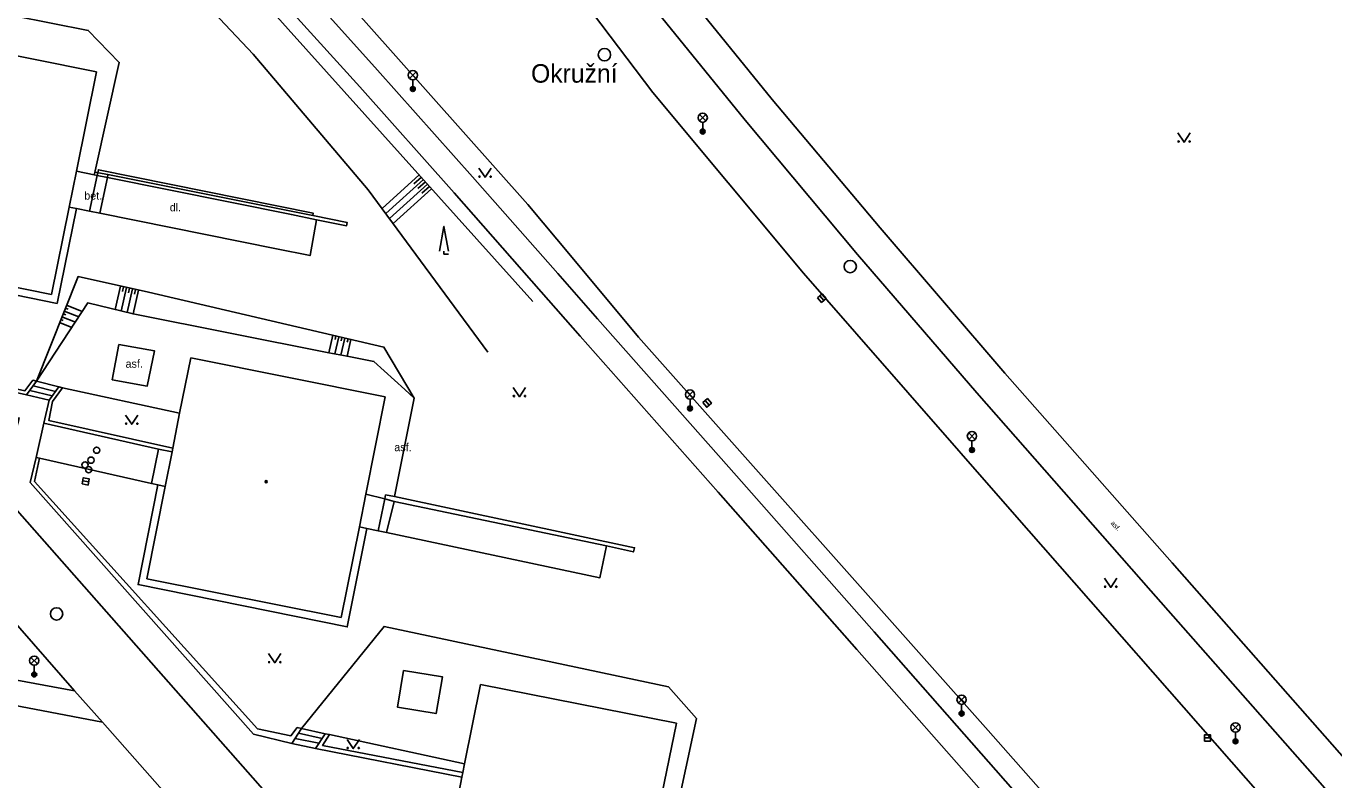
# Model space of a CAD drawing. Extents: x -598233 to -596890, y -1157848 to -1156431.
# Drawn here: x -597086.9 to -596980.8, y -1157517.3 to -1157456.1 of the extents above; entities that cross this region are included whole.
import ezdxf

# ---------------------------------------------------------------- set-up
doc = ezdxf.new("R2010")
doc.units = 0
for name, color, linetype in [('Level 10', 7, 'Continuous'), ('Level 11', 7, 'Continuous'), ('Level 14', 7, 'Continuous'), ('Level 15', 7, 'Continuous'), ('Level 27', 7, 'Continuous'), ('Level 28', 7, 'Continuous'), ('Level 33', 7, 'Continuous'), ('Level 36', 7, 'Continuous'), ('Level 39', 7, 'Continuous'), ('Level 40', 7, 'Continuous'), ('Level 49', 7, 'Continuous'), ('Level 5', 7, 'Continuous'), ('Level 7', 7, 'Continuous')]:
    doc.layers.add(name, color=color, linetype=linetype)

msp = doc.modelspace()

# ---------------------------------------------------------------- linework, layer by layer
at = {"layer": 'Level 10'}
for points in [[(-597049.31, -1157443.98), (-597036.06, -1157461.52), (-597023.82, -1157476.18), (-597006.89, -1157495.54), (-596986.55, -1157518.69)], [(-597046.2, -1157470.6), (-597061.96, -1157452.89)], [(-596992.55, -1157531.73), (-597008.83, -1157513.27), (-597037.23, -1157481.35), (-597042.62, -1157474.89), (-597046.2, -1157470.6)], [(-597156.46, -1157527.92), (-597126.1, -1157479.25), (-597087.5, -1157487.92), (-597089.1, -1157493.83), (-597042.36, -1157546.78), (-597015.95, -1157576.4)], [(-597089.7, -1157502.44), (-597083.01, -1157510.05)], [(-597083.01, -1157510.05), (-597080.75, -1157512.61)], [(-597080.75, -1157512.61), (-597074.27, -1157519.93)]]:
    msp.add_lwpolyline(points, dxfattribs=at)
at = {"layer": 'Level 11'}
for points in [[(-597026.37, -1157462.09), (-597033.5, -1157453.29), (-597039.62, -1157445.35), (-597045.4, -1157437.34), (-597048.26, -1157433.1)], [(-597076.69, -1157439.53), (-597070.6, -1157446.23), (-597063.75, -1157453.76), (-597058.41, -1157459.7), (-597050.71, -1157468.35)], [(-597019.44, -1157474.65), (-597028.57, -1157463.76), (-597035.36, -1157455.4), (-597041.95, -1157446.85)], [(-597081.41, -1157468.19), (-597081.36, -1157467.97), (-597081.34, -1157467.87), (-597079.39, -1157459.07), (-597081.9, -1157456.47), (-597099.96, -1157452.87)], [(-597065.19, -1157455.17), (-597059.85, -1157461.06), (-597052.2, -1157469.66)], [(-596993.89, -1157499.68), (-597007.47, -1157484.27), (-597017.61, -1157472.5), (-597026.37, -1157462.09)], [(-597099.77, -1157467.04), (-597101.38, -1157475.18), (-597084.43, -1157478.62), (-597082.86, -1157470.92)], [(-597063.68, -1157471.49), (-597063.64, -1157471.29), (-597081.07, -1157467.78), (-597081.18, -1157468.24)], [(-597082.86, -1157467.9), (-597081.4099, -1157468.19)], [(-597081.18, -1157468.24), (-597081.8, -1157471.13)], [(-597081.18, -1157468.24), (-597081.4099, -1157468.19)], [(-597080.3, -1157468.15), (-597081.36, -1157467.97)], [(-597080.35, -1157468.4), (-597081.18, -1157468.24)], [(-597080.96, -1157471.3), (-597080.35, -1157468.4)], [(-597029.27, -1157492.6), (-597040.54, -1157479.86), (-597043.78, -1157476.19), (-597050.71, -1157468.35)], [(-597019.49, -1157506.7), (-597030.76, -1157493.93), (-597041.95, -1157481.28), (-597045.12, -1157477.69), (-597052.2, -1157469.66)], [(-597083.45, -1157470.8), (-597082.86, -1157470.92)], [(-597082.86, -1157470.92), (-597081.8, -1157471.13)], [(-597081.8, -1157471.13), (-597080.96, -1157471.3)], [(-597080.96, -1157471.3), (-597066.63, -1157474.19)], [(-597066.63, -1157474.19), (-597063.89, -1157474.74), (-597063.36, -1157471.83)], [(-597019.44, -1157474.65), (-597009.76, -1157485.87)], [(-597079.43, -1157481.96), (-597076.53, -1157482.46), (-597077.11, -1157485.33), (-597079.95, -1157484.81), (-597079.43, -1157481.96)], [(-597086.65, -1157485.68), (-597084.82, -1157486.11)], [(-597086.38, -1157485.3), (-597084.55, -1157485.76)], [(-597086.1, -1157484.93), (-597084.28, -1157485.4)], [(-597083.99, -1157485.4699), (-597074.48, -1157487.52)], [(-597086.92, -1157486.05), (-597085.08, -1157486.46)], [(-597009.76, -1157485.87), (-596995.62, -1157501.94)], [(-597086.14, -1157491.12), (-597085.5, -1157488.33)], [(-597076.77, -1157493.2199), (-597076.2, -1157490.45)], [(-597085.85, -1157491.19), (-597076.77, -1157493.2199)], [(-597076.77, -1157493.2199), (-597076.24, -1157493.34)], [(-597029.27, -1157492.6), (-597018.1, -1157505.28)], [(-597076.24, -1157493.34), (-597077.86, -1157501.43), (-597060.87, -1157504.87), (-597059.28, -1157496.88)], [(-597076.24, -1157493.34), (-597075.6599, -1157493.4699)], [(-597059.37, -1157494.1), (-597057.83, -1157494.49)], [(-597057.83, -1157494.49), (-597058.36, -1157497.08)], [(-597057.69, -1157497.2199), (-597057.07, -1157494.68)], [(-597059.89, -1157496.75), (-597059.28, -1157496.88)], [(-597059.28, -1157496.88), (-597058.36, -1157497.08)], [(-597058.36, -1157497.08), (-597057.69, -1157497.2199)], [(-597057.69, -1157497.2199), (-597040.36, -1157500.88), (-597039.81, -1157498.29)], [(-597083.01, -1157510.05), (-597097.68, -1157507.35), (-597098.19, -1157505.8), (-597093.1, -1157499.53)], [(-596993.89, -1157499.68), (-596978.3, -1157517.37)], [(-596995.62, -1157501.94), (-596980.68, -1157518.86), (-596965.46, -1157536.12), (-596941.95, -1157562.82), (-596941.83, -1157562.96)], [(-597034.26, -1157520.37), (-597032.52, -1157512.31), (-597034.78, -1157509.74), (-597057.88, -1157504.83), (-597064.58, -1157513.12)], [(-597018.1, -1157505.28), (-597006.83, -1157518.05)], [(-597008.38, -1157519.3), (-597019.49, -1157506.7)], [(-597101.85, -1157510.05), (-597100.74, -1157508.77), (-597080.75, -1157512.61)], [(-597056.3, -1157508.41), (-597053.13, -1157508.93), (-597053.66, -1157511.9), (-597056.8, -1157511.37), (-597056.3, -1157508.41)], [(-597064.58, -1157513.12), (-597062.6599, -1157513.53)], [(-597065.38, -1157514.34), (-597063.45, -1157514.7199)], [(-597065.11, -1157513.92), (-597063.18, -1157514.31)], [(-597064.84, -1157513.5), (-597062.92, -1157513.9099)], [(-597062.31, -1157513.61), (-597051.34, -1157515.98)]]:
    msp.add_lwpolyline(points, dxfattribs=at)
at = {"layer": 'Level 14'}
for points in [[(-597045.8, -1157478.46), (-597065.6599, -1157456.37), (-597078.92, -1157441.53), (-597085.32, -1157435.44)], [(-597085.32, -1157435.44), (-597082.62, -1157443.43), (-597068.5, -1157458.4099), (-597059.17, -1157469.4), (-597049.45, -1157482.59)], [(-597086.1, -1157484.93), (-597082.73, -1157476.44), (-597077.02, -1157477.7199), (-597057.9, -1157482.17), (-597055.44, -1157486.3)], [(-597055.44, -1157486.3), (-597056.2, -1157485.61), (-597058.71, -1157483.33), (-597060.89, -1157482.9099), (-597062.36, -1157482.62), (-597078.26, -1157479.4699), (-597081.94, -1157478.58), (-597086.1, -1157484.93)], [(-597057.04, -1157494.3), (-597055.44, -1157486.3)]]:
    msp.add_lwpolyline(points, dxfattribs=at)
at = {"layer": 'Level 15'}
for points in [[(-597055.02, -1157468.2), (-597058.05, -1157470.92)], [(-597054.69, -1157468.57), (-597057.75, -1157471.33)], [(-597054.85, -1157468.39), (-597055.46, -1157468.93)], [(-597054.52, -1157468.76), (-597055.14, -1157469.31)], [(-597054.35, -1157468.94), (-597057.45, -1157471.73)], [(-597054.02, -1157469.32), (-597057.15, -1157472.14)], [(-597054.19, -1157469.13), (-597054.81, -1157469.69)], [(-597079.29, -1157477.21), (-597079.7199, -1157479.12)], [(-597078.8, -1157477.32), (-597079.23, -1157479.24)], [(-597079.05, -1157477.27), (-597079.13, -1157477.65)], [(-597078.31, -1157477.43), (-597078.75, -1157479.36)], [(-597078.56, -1157477.38), (-597078.64, -1157477.76)], [(-597077.83, -1157477.54), (-597078.26, -1157479.4699)], [(-597078.07, -1157477.49), (-597078.1599, -1157477.87)], [(-597083.95, -1157479.4699), (-597083.73, -1157479.56)], [(-597083.86, -1157479.24), (-597082.68, -1157479.7199)], [(-597083.77, -1157479), (-597083.52, -1157479.1)], [(-597083.67, -1157478.77), (-597082.4, -1157479.29)], [(-597084.23, -1157480.1599), (-597083.23, -1157480.57)], [(-597084.14, -1157479.93), (-597083.93, -1157480.02)], [(-597084.05, -1157479.7), (-597082.95, -1157480.14)], [(-597062.03, -1157481.21), (-597062.36, -1157482.62)], [(-597061.55, -1157481.32), (-597061.87, -1157482.7199)], [(-597061.79, -1157481.26), (-597061.85, -1157481.55)], [(-597061.06, -1157481.44), (-597061.38, -1157482.81)], [(-597061.3, -1157481.38), (-597061.37, -1157481.6599)], [(-597060.57, -1157481.55), (-597060.89, -1157482.9099)], [(-597060.81, -1157481.49), (-597060.88, -1157481.76)]]:
    msp.add_lwpolyline(points, dxfattribs=at)
at = {"layer": 'Level 27'}
for p, q in [((-597022.5045, -1157478.0018), (-597022.1755, -1157478.3782)), ((-597031.8229, -1157486.5104), (-597031.4969, -1157486.8896)), ((-597082.355, -1157493.0105), (-597081.865, -1157493.1095)), ((-596991.27, -1157513.88), (-596990.77, -1157513.88))]:
    msp.add_line(p, q, dxfattribs=at)
for points in [[(-597022.6928, -1157478.1663), (-597022.3637, -1157478.5428), (-597021.9872, -1157478.2137), (-597022.3163, -1157477.8372)], [(-597032.0125, -1157486.6734), (-597031.6865, -1157487.0526), (-597031.3073, -1157486.7266), (-597031.6333, -1157486.3474)], [(-597082.4046, -1157493.2555), (-597081.9145, -1157493.3546), (-597081.8154, -1157492.8645), (-597082.3055, -1157492.7654)], [(-596991.27, -1157514.13), (-596990.77, -1157514.13), (-596990.77, -1157513.63), (-596991.27, -1157513.63)]]:
    msp.add_lwpolyline(points, close=True, dxfattribs=at)
for centre in [(-597039.99, -1157458.44), (-597020.03, -1157475.63), (-597084.4699, -1157503.81)]:
    msp.add_circle(centre, 0.5, dxfattribs=at)
at = {"layer": 'Level 28'}
for centre in [(-597081.68, -1157491.34), (-597081.2199, -1157490.53), (-597082.1599, -1157491.73), (-597081.87, -1157492.11)]:
    msp.add_circle(centre, 0.25, dxfattribs=at)
at = {"layer": 'Level 33'}
for p, q in [((-597055.815, -1157460.37), (-597055.285, -1157459.84)), ((-597055.815, -1157459.84), (-597055.285, -1157460.37)), ((-597055.55, -1157460.48), (-597055.55, -1157461.23)), ((-597032.275, -1157463.82), (-597031.745, -1157463.29)), ((-597032.275, -1157463.29), (-597031.745, -1157463.82)), ((-597032.01, -1157463.93), (-597032.01, -1157464.68)), ((-597033.305, -1157486.28), (-597032.775, -1157485.75)), ((-597033.305, -1157485.75), (-597032.775, -1157486.28)), ((-597033.04, -1157486.39), (-597033.04, -1157487.14)), ((-597010.415, -1157489.65), (-597009.885, -1157489.12)), ((-597010.415, -1157489.12), (-597009.885, -1157489.65)), ((-597010.15, -1157489.76), (-597010.15, -1157490.51)), ((-597086.555, -1157507.87), (-597086.025, -1157507.34)), ((-597086.555, -1157507.34), (-597086.025, -1157507.87)), ((-597086.29, -1157507.98), (-597086.29, -1157508.73)), ((-597011.255, -1157511.04), (-597010.725, -1157510.51)), ((-597011.255, -1157510.51), (-597010.725, -1157511.04)), ((-597010.99, -1157511.15), (-597010.99, -1157511.9)), ((-596989.015, -1157513.29), (-596988.485, -1157512.76)), ((-596989.015, -1157512.76), (-596988.485, -1157513.29)), ((-596988.75, -1157513.4), (-596988.75, -1157514.15))]:
    msp.add_line(p, q, dxfattribs=at)
for centre, radius in [((-597055.55, -1157460.105), 0.375), ((-597055.55, -1157461.23), 0.2), ((-597055.55, -1157461.23), 0.1445), ((-597055.55, -1157461.23), 0.0876), ((-597032.01, -1157463.555), 0.375), ((-597032.01, -1157464.68), 0.2), ((-597032.01, -1157464.68), 0.1445), ((-597032.01, -1157464.68), 0.0876), ((-597033.04, -1157486.015), 0.375), ((-597033.04, -1157487.14), 0.2), ((-597033.04, -1157487.14), 0.1445), ((-597033.04, -1157487.14), 0.0876), ((-597010.15, -1157489.385), 0.375), ((-597010.15, -1157490.51), 0.2), ((-597010.15, -1157490.51), 0.1445), ((-597010.15, -1157490.51), 0.0876), ((-597086.29, -1157507.605), 0.375), ((-597086.29, -1157508.73), 0.2), ((-597086.29, -1157508.73), 0.1445), ((-597086.29, -1157508.73), 0.0876), ((-597010.99, -1157510.775), 0.375), ((-597010.99, -1157511.9), 0.2), ((-597010.99, -1157511.9), 0.1445), ((-597010.99, -1157511.9), 0.0876), ((-596988.75, -1157513.025), 0.375), ((-596988.75, -1157514.15), 0.2), ((-596988.75, -1157514.15), 0.1445), ((-596988.75, -1157514.15), 0.0876)]:
    msp.add_circle(centre, radius, dxfattribs=at)
at = {"layer": 'Level 36'}
for points in [[(-596993.42, -1157464.79), (-596992.92, -1157465.54), (-596992.42, -1157464.79)], [(-597050.18, -1157467.64), (-597049.68, -1157468.39), (-597049.18, -1157467.64)], [(-597053.395, -1157474.37), (-597053.02, -1157472.37), (-597052.645, -1157474.37)], [(-597053.02, -1157474.37), (-597053.02, -1157474.62), (-597052.645, -1157474.62)], [(-597047.39, -1157485.44), (-597046.89, -1157486.19), (-597046.39, -1157485.44)], [(-597078.87, -1157487.68), (-597078.37, -1157488.43), (-597077.87, -1157487.68)], [(-596999.38, -1157500.9099), (-596998.88, -1157501.6599), (-596998.38, -1157500.9099)], [(-597067.26, -1157507.03), (-597066.76, -1157507.78), (-597066.26, -1157507.03)], [(-597060.89, -1157513.99), (-597060.39, -1157514.74), (-597059.89, -1157513.99)]]:
    msp.add_lwpolyline(points, dxfattribs=at)
for centre in [(-596993.3702, -1157465.4898), (-596992.4708, -1157465.4898), (-597050.1302, -1157468.3398), (-597049.2308, -1157468.3398), (-597047.3402, -1157486.1398), (-597046.4408, -1157486.1398), (-597078.8202, -1157488.3798), (-597077.9208, -1157488.3798), (-596999.3302, -1157501.6097), (-596998.4308, -1157501.6097), (-597067.2102, -1157507.7298), (-597066.3108, -1157507.7298), (-597060.8402, -1157514.6898), (-597059.9408, -1157514.6898)]:
    msp.add_circle(centre, 0.05, dxfattribs=at)
at = {"layer": 'Level 39'}
for radius in [0.09, 0.0398]:
    msp.add_circle((-597067.46, -1157493.08), radius, dxfattribs=at)
at = {"layer": 'Level 5'}
for points in [[(-597097.02, -1157456.6599), (-597081.2199, -1157459.84)], [(-597081.2199, -1157459.84), (-597082.86, -1157467.9)], [(-597082.86, -1157467.9), (-597083.45, -1157470.8)], [(-597083.45, -1157470.8), (-597084.89, -1157477.9099)], [(-597100.67, -1157474.7199), (-597084.89, -1157477.9099)], [(-597073.58, -1157483.04), (-597074.48, -1157487.52)], [(-597073.58, -1157483.04), (-597057.79, -1157486.19)], [(-597057.79, -1157486.19), (-597059.37, -1157494.1)], [(-597074.48, -1157487.52), (-597075.04, -1157490.37)], [(-597075.1, -1157490.67), (-597075.6599, -1157493.4699)], [(-597075.04, -1157490.37), (-597075.1, -1157490.67)], [(-597075.6599, -1157493.4699), (-597077.15, -1157500.96)], [(-597059.37, -1157494.1), (-597059.89, -1157496.75)], [(-597059.89, -1157496.75), (-597061.36, -1157504.1)], [(-597077.15, -1157500.96), (-597061.36, -1157504.1)], [(-597050.06, -1157509.53), (-597051.34, -1157515.98)], [(-597050.06, -1157509.53), (-597034.14, -1157512.68)], [(-597034.14, -1157512.68), (-597035.73, -1157520.45)], [(-597051.34, -1157515.98), (-597051.48, -1157516.69)], [(-597051.56, -1157517.06), (-597052.12, -1157519.89)], [(-597051.48, -1157516.69), (-597051.56, -1157517.06)]]:
    msp.add_lwpolyline(points, dxfattribs=at)
at = {"layer": 'Level 7'}
for points in [[(-597080.35, -1157468.4), (-597080.3, -1157468.15)], [(-597063.36, -1157471.83), (-597065.4, -1157471.42), (-597080.35, -1157468.4)], [(-597080.3, -1157468.15), (-597063.68, -1157471.49)], [(-597086.1, -1157484.93), (-597086.4, -1157484.86), (-597087.05, -1157485.71), (-597124.52, -1157477.28), (-597121.2199, -1157472.01), (-597121.48, -1157471.85)], [(-597063.68, -1157471.49), (-597060.88, -1157472.05), (-597060.92, -1157472.32), (-597063.36, -1157471.83)], [(-597086.92, -1157486.05), (-597125, -1157477.48)], [(-597086.1, -1157484.93), (-597086.92, -1157486.05)], [(-597075.04, -1157490.37), (-597085.11, -1157488.11), (-597084.8, -1157486.59), (-597083.99, -1157485.4699)], [(-597084.28, -1157485.4), (-597085.08, -1157486.46)], [(-597084.28, -1157485.4), (-597083.99, -1157485.4699)], [(-597085.08, -1157486.46), (-597085.5, -1157488.33)], [(-597085.5, -1157488.33), (-597076.2, -1157490.45)], [(-597068.48, -1157513.57), (-597086.61, -1157493.14), (-597086.14, -1157491.12)], [(-597086.14, -1157491.12), (-597085.85, -1157491.19)], [(-597076.2, -1157490.45), (-597075.1, -1157490.67)], [(-597064.58, -1157513.12), (-597064.93, -1157513.04), (-597065.44, -1157513.7), (-597068.1599, -1157513.13), (-597086.28, -1157493.06), (-597085.85, -1157491.19)], [(-597057.83, -1157494.49), (-597057.76, -1157494.15)], [(-597057.76, -1157494.15), (-597057.04, -1157494.3)], [(-597057.04, -1157494.3), (-597037.54, -1157498.44), (-597037.64, -1157498.78), (-597039.81, -1157498.29)], [(-597057.07, -1157494.68), (-597057.83, -1157494.49)], [(-597039.81, -1157498.29), (-597057.07, -1157494.68)], [(-597064.58, -1157513.12), (-597065.38, -1157514.34)], [(-597065.38, -1157514.34), (-597068.48, -1157513.57)], [(-597062.6599, -1157513.53), (-597063.45, -1157514.7199)], [(-597051.48, -1157516.69), (-597062.87, -1157514.48), (-597062.31, -1157513.61)], [(-597062.31, -1157513.61), (-597062.6599, -1157513.53)], [(-597063.45, -1157514.7199), (-597051.56, -1157517.06)]]:
    msp.add_lwpolyline(points, dxfattribs=at)

# ---------------------------------------------------------------- texts
at = {"layer": 'Level 40'}
for s, p in [('bet.', (-597082.2199, -1157470.2)), ('dl. ', (-597075.28, -1157471.15)), ('asf.', (-597078.87, -1157483.84)), ('asf.', (-597057.05, -1157490.61))]:
    msp.add_text(s, height=0.65, dxfattribs=at).set_placement(p)
msp.add_text('asf.', height=0.4, rotation=312.531446, dxfattribs=at).set_placement((-596998.92, -1157496.48))
at = {"layer": 'Level 49'}
msp.add_text('Okružní', height=1.5, dxfattribs=at).set_placement((-597045.95, -1157460.71))

doc.saveas('drawing.dxf')
